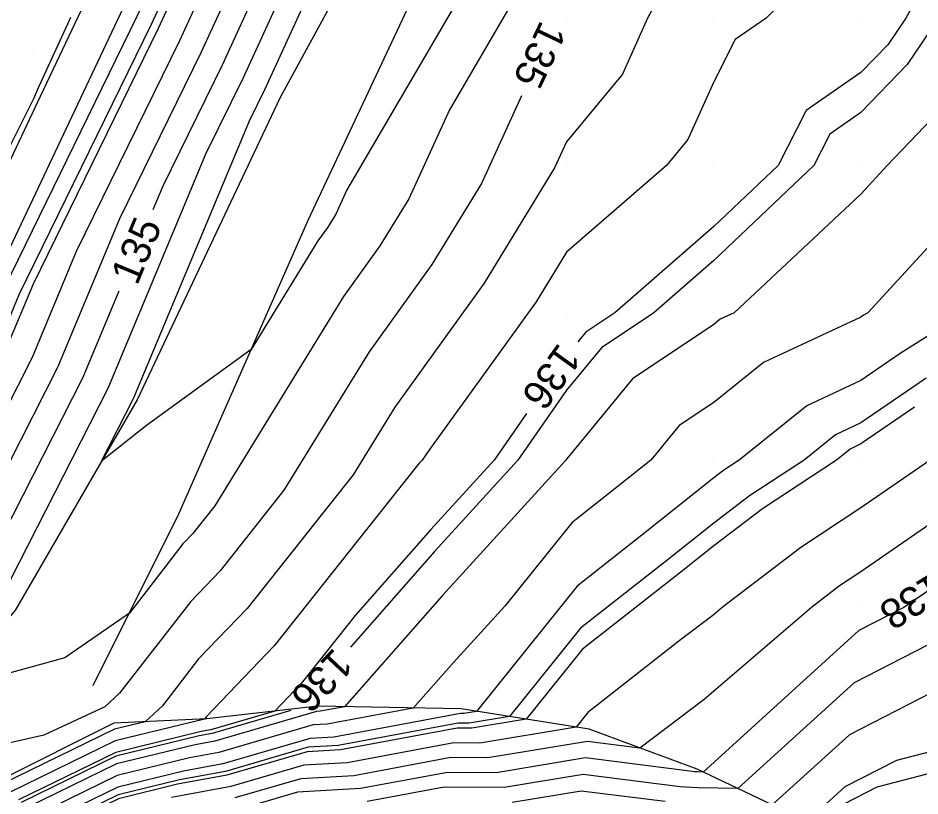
# Model space of a CAD drawing. Extents: x 2354170 to 2357230, y 866100 to 868290.
# Drawn here: x 2355832.7 to 2355894, y 867217.2 to 867270 of the extents above; entities that cross this region are included whole.
import ezdxf

# ---------------------------------------------------------------- set-up
doc = ezdxf.new("R2010")
doc.units = 0
for name, color, linetype in [('Default', 7, 'Continuous'), ('DTM Contours Major', 7, 'Continuous'), ('DTM Contours Major Text', 7, 'Continuous'), ('DTM Contours Minor', 7, 'Continuous'), ('DTM Contours Minor Text', 7, 'Continuous'), ('Exist DTM QL2 LIDAR Elevation Point', 7, 'Continuous'), ('Exist DTM Scan Elevation Point', 7, 'Continuous'), ('Exist Roads EOP', 7, 'Continuous'), ('PH Exist DTM Breakline', 7, 'Continuous')]:
    doc.layers.add(name, color=color, linetype=linetype)

msp = doc.modelspace()

# ---------------------------------------------------------------- linework, layer by layer
at = {"layer": 'Default'}
for points in [[(2355841.93, 867257.025), (2355842.595, 867258.618), (2355846.625, 867266.85), (2355852.675, 867280.032), (2355857.922, 867290.347), (2355859.706, 867294.148), (2355864.8, 867305.205), (2355871.593, 867319.695), (2355872.392, 867321.161), (2355878.667, 867335.635), (2355885.077, 867347.186)], [(2355823.848, 867232.898), (2355830.235, 867244.22), (2355832.011, 867247.708), (2355833.794, 867251.976), (2355842.286, 867269.325), (2355844.436, 867274.009), (2355853.824, 867292.465), (2355854.514, 867293.934), (2355863.491, 867313.421), (2355865.949, 867318.664), (2355866.238, 867319.195), (2355867.754, 867322.692)], [(2355832.245, 867231.882), (2355838.874, 867244.901), (2355845.529, 867260.832), (2355848.071, 867266.024), (2355855.422, 867282.04), (2355859.289, 867289.641), (2355861.437, 867294.219), (2355865.236, 867302.467), (2355873.474, 867320.039)], [(2355887.354, 867309.381), (2355883.539, 867305.039), (2355883.185, 867304.475), (2355882.468, 867301.212), (2355878.778, 867296.869), (2355868.675, 867280.901), (2355866.19, 867277.358), (2355855.075, 867258.347), (2355854.32, 867256.693), (2355853.786, 867255.821), (2355853.11, 867254.884), (2355848.587, 867247.525), (2355841.465, 867242.363), (2355838.419, 867239.935), (2355840.59, 867244.2), (2355848.463, 867263.046), (2355849.517, 867265.199), (2355858.168, 867284.047), (2355860.655, 867288.935), (2355863.168, 867294.29), (2355865.673, 867299.728), (2355875.356, 867320.382)], [(2355821.835, 867216.265), (2355822.279, 867217.579), (2355823.273, 867223.876), (2355825.136, 867227.231), (2355831.24, 867238.051), (2355835.443, 867246.305), (2355839.661, 867256.404), (2355845.179, 867267.675), (2355849.929, 867278.024), (2355856.556, 867291.053), (2355857.975, 867294.077), (2355864.364, 867307.944), (2355869.712, 867319.352)], [(2355812.607, 867216.153), (2355816.63, 867223.728), (2355817.437, 867225.336), (2355818.209, 867226.915), (2355818.954, 867228.425), (2355823.579, 867236.398), (2355829.732, 867247.304), (2355830.295, 867248.41), (2355830.86, 867249.762), (2355840.84, 867270.15), (2355841.69, 867272.002), (2355852.458, 867293.17), (2355852.783, 867293.863), (2355863.055, 867316.16)], [(2355818.418, 867213.901), (2355820.6, 867220.37), (2355821.206, 867224.208), (2355822.341, 867226.253), (2355830.738, 867241.135), (2355833.727, 867247.006), (2355836.728, 867254.19), (2355843.732, 867268.5), (2355847.183, 867276.017), (2355855.19, 867291.759), (2355856.244, 867294.005), (2355863.927, 867310.682)], [(2355922.03, 867310.014), (2355921.34, 867308.656), (2355919.982, 867307.388), (2355915.893, 867304.103), (2355913.276, 867300.014), (2355911.766, 867298.23), (2355909.982, 867295.198), (2355907.668, 867292.328), (2355906.25, 867290.014), (2355904.475, 867285.521), (2355899.982, 867282.205), (2355898.11, 867280.014), (2355895.493, 867274.503), (2355893.018, 867270.014), (2355891.796, 867268.199), (2355889.982, 867266.313), (2355886.255, 867263.74), (2355884.364, 867260.014), (2355879.982, 867255.858), (2355873.275, 867250.013), (2355871.304, 867248.691), (2355870.765, 867248.038)], [(2355892.003, 867309.614), (2355886.175, 867302.983), (2355885.967, 867302.649), (2355884.865, 867297.639), (2355879.199, 867290.971), (2355872.632, 867280.591), (2355867.96, 867273.93), (2355862.033, 867263.793), (2355859.273, 867257.743), (2355857.32, 867254.554), (2355854.847, 867251.124), (2355846.11, 867236.908), (2355844.622, 867235.034), (2355843.943, 867234.324), (2355840.306, 867229.628), (2355835.927, 867226.575), (2355828.084, 867224.43)], [(2355899.982, 867299.258), (2355893.677, 867296.319), (2355889.982, 867291.956), (2355889.66, 867290.493), (2355885.134, 867285.166), (2355881.634, 867280.014), (2355880.826, 867279.169), (2355879.982, 867278.318), (2355875.495, 867270.014), (2355873.787, 867266.208), (2355869.982, 867261.602), (2355869.179, 867259.843), (2355864.387, 867252.02), (2355858.321, 867243.606), (2355855.496, 867239.009), (2355848.299, 867229.944), (2355845.012, 867226.508), (2355842.548, 867223.325), (2355841.38, 867222.245), (2355839.287, 867221.733), (2355831.656, 867218.01), (2355830.201, 867217.313), (2355826.961, 867218.074), (2355823.203, 867216.719)], [(2355899.982, 867289.638), (2355891.758, 867280.014), (2355891.186, 867278.81), (2355889.982, 867276.625), (2355886.75, 867273.245), (2355883.545, 867270.014), (2355881.437, 867268.558), (2355879.982, 867265.69), (2355878.223, 867261.773), (2355876.769, 867260.014), (2355869.982, 867254.117), (2355867.921, 867250.753), (2355860.688, 867240.72), (2355860.197, 867240.013), (2355860.015, 867239.813), (2355859.797, 867239.565), (2355850.138, 867227.399), (2355845.547, 867222.6), (2355845.449, 867222.474), (2355845.403, 867222.431), (2355839.334, 867220.949), (2355832.214, 867217.475), (2355827.384, 867215.162)], [(2355949.465, 867279.496), (2355942.669, 867270.014), (2355939.982, 867264.629), (2355938.183, 867260.014), (2355936.106, 867256.137), (2355932.456, 867250.013), (2355929.982, 867245.958), (2355924.559, 867240.013), (2355919.982, 867237.158), (2355913.473, 867240.013), (2355909.982, 867240.875), (2355909.318, 867240.677), (2355908.675, 867240.013), (2355907.162, 867232.833), (2355899.982, 867230.361), (2355899.471, 867230.013), (2355889.521, 867224.899), (2355881.611, 867217.718), (2355878.938, 867217.771), (2355877.695, 867217.838), (2355871.125, 867218.665), (2355865.753, 867217.778), (2355861.686, 867217.807), (2355856.449, 867216.832)], [(2355831.728, 867260.393), (2355833.828, 867264.562), (2355833.953, 867264.877), (2355834.164, 867265.338), (2355836.132, 867269.613), (2355836.339, 867270.082)], [(2355949.982, 867269.83), (2355944.058, 867260.014), (2355939.982, 867254.138), (2355937.524, 867250.013), (2355933.681, 867243.712), (2355931.622, 867240.013), (2355929.982, 867238.435), (2355926.401, 867236.432), (2355919.982, 867232.427), (2355915.681, 867234.315), (2355912.299, 867230.013), (2355910.514, 867229.481), (2355909.982, 867229.238), (2355903.331, 867226.664), (2355900.151, 867226.016), (2355896.337, 867225.026), (2355889.202, 867221.359), (2355883.961, 867216.601)], [(2355866.941, 867264.743), (2355864.226, 867258.793), (2355860.853, 867253.287), (2355856.584, 867247.365), (2355850.803, 867237.959), (2355846.461, 867232.489), (2355844.478, 867230.416), (2355839.646, 867224.176), (2355838.65, 867223.255), (2355834.497, 867221.336), (2355829.697, 867220.244), (2355827.041, 867220.868), (2355824.789, 867220.055), (2355825.34, 867223.544), (2355827.93, 867228.208), (2355831.743, 867234.966), (2355837.158, 867245.603), (2355839.617, 867251.489)], [(2355895.789, 867264.206), (2355891.756, 867260.014), (2355889.982, 867258.056), (2355881.381, 867250.013), (2355880.426, 867249.569), (2355879.982, 867249.211), (2355874.475, 867245.52), (2355869.982, 867240.074), (2355869.939, 867240.013), (2355861.547, 867230.784), (2355854.921, 867223.269), (2355853.273, 867222.962), (2355853.012, 867222.947), (2355846.106, 867220.928), (2355844.781, 867220.687), (2355839.426, 867219.379), (2355833.328, 867216.404)], [(2355951.864, 867262.928), (2355949.982, 867260.057), (2355949.956, 867260.014), (2355949.896, 867259.927), (2355943.143, 867250.013), (2355939.982, 867244.689), (2355937.379, 867240.013), (2355929.982, 867232.891), (2355924.836, 867230.013), (2355919.982, 867227.815), (2355913.972, 867226.023), (2355909.982, 867224.201), (2355906.962, 867223.033), (2355900.334, 867221.683), (2355892.385, 867219.619), (2355888.883, 867217.819), (2355886.311, 867215.484), (2355879.064, 867215.629), (2355875.695, 867215.809), (2355871.257, 867216.368)], [(2355895.794, 867255.826), (2355890.44, 867250.013), (2355890.159, 867249.836), (2355889.982, 867249.714), (2355883.364, 867246.631), (2355879.982, 867243.913), (2355877.647, 867242.348), (2355875.721, 867240.013), (2355872.526, 867237.469), (2355870.342, 867235.755), (2355865.797, 867230.101), (2355862.312, 867226.269), (2355859.587, 867223.178), (2355853.727, 867222.086), (2355852.797, 867222.033), (2355846.38, 867220.157), (2355844.379, 867219.793), (2355839.473, 867218.595), (2355833.886, 867215.868)], [(2355897.036, 867250.013), (2355892.714, 867247.281), (2355889.982, 867245.407), (2355886.302, 867243.693), (2355881.723, 867240.013), (2355880.673, 867239.322), (2355879.982, 867238.796), (2355875.093, 867234.902), (2355870.706, 867231.459), (2355863.867, 867222.952), (2355863.012, 867222.811), (2355862.781, 867222.813), (2355854.18, 867221.211), (2355852.583, 867221.119), (2355846.653, 867219.385), (2355843.977, 867218.899), (2355839.519, 867217.81), (2355834.443, 867215.333)], [(2355893.622, 867243.598), (2355889.982, 867241.101), (2355889.24, 867240.755), (2355888.317, 867240.013), (2355883.291, 867236.704), (2355879.982, 867234.184), (2355877.66, 867232.335), (2355871.07, 867227.163), (2355867.252, 867222.414), (2355863.561, 867221.804), (2355862.562, 867221.812), (2355854.634, 867220.335), (2355852.369, 867220.205), (2355846.927, 867218.614), (2355843.575, 867218.004), (2355839.566, 867217.025), (2355835, 867214.798), (2355831.459, 867213.102), (2355824.689, 867208.477), (2355823.908, 867207.988), (2355818.123, 867204.897), (2355811.576, 867197.324), (2355809.803, 867194.911)], [(2355867.261, 867243.172), (2355865.068, 867240.013), (2355860.781, 867235.298), (2355855.631, 867229.458), (2355851.976, 867224.854), (2355850.173, 867222.969), (2355845.832, 867221.699), (2355845.184, 867221.582), (2355839.38, 867220.164), (2355832.771, 867216.939)], [(2355894.675, 867240.013), (2355889.982, 867236.767), (2355885.91, 867234.085), (2355880.561, 867230.013), (2355879.926, 867229.468), (2355877.733, 867227.811), (2355871.434, 867222.867), (2355870.637, 867221.876), (2355864.109, 867220.798), (2355862.343, 867220.811), (2355855.088, 867219.459), (2355852.155, 867219.291), (2355847.201, 867217.842), (2355843.173, 867217.11)], [(2355897.802, 867237.834), (2355889.982, 867232.425), (2355888.528, 867231.467), (2355886.618, 867230.013), (2355879.346, 867223.765), (2355874.975, 867220.461), (2355871.421, 867220.908), (2355864.657, 867219.791), (2355862.124, 867219.81), (2355855.541, 867218.583), (2355851.941, 867218.377), (2355847.475, 867217.071)], [(2355890.853, 867228.96), (2355889.84, 867228.439), (2355879.261, 867218.835), (2355878.875, 867218.843), (2355878.695, 867218.853), (2355871.273, 867219.787), (2355865.205, 867218.785), (2355861.905, 867218.808), (2355855.995, 867217.708), (2355851.727, 867217.463), (2355847.749, 867216.3), (2355842.368, 867215.322), (2355839.705, 867214.671), (2355836.673, 867213.191), (2355834.32, 867212.065), (2355829.823, 867208.993), (2355824.712, 867205.793), (2355820.598, 867203.595), (2355811.149, 867192.665), (2355810.172, 867191.708), (2355807.232, 867185.916)], [(2355876.695, 867216.824), (2355870.976, 867217.544), (2355866.301, 867216.771)]]:
    msp.add_lwpolyline(points, dxfattribs=at)
at = {"layer": 'DTM Contours Major'}
for points in [[(2355841.93, 867257.025), (2355842.595, 867258.618), (2355846.625, 867266.85), (2355852.675, 867280.032), (2355857.922, 867290.347), (2355859.706, 867294.148), (2355864.8, 867305.205), (2355871.593, 867319.695), (2355872.392, 867321.161), (2355878.667, 867335.635), (2355885.077, 867347.186)], [(2355866.941, 867264.743), (2355864.226, 867258.793), (2355860.853, 867253.287), (2355856.584, 867247.365), (2355850.803, 867237.959), (2355846.461, 867232.489), (2355844.478, 867230.416), (2355839.646, 867224.176), (2355838.65, 867223.255), (2355834.497, 867221.336), (2355829.697, 867220.244), (2355827.041, 867220.868), (2355824.789, 867220.055), (2355825.34, 867223.544), (2355827.93, 867228.208), (2355831.743, 867234.966), (2355837.158, 867245.603), (2355839.617, 867251.489)]]:
    msp.add_lwpolyline(points, dxfattribs=at)
at = {"layer": 'DTM Contours Minor'}
for points in [[(2355812.024, 867212.715), (2355814.711, 867217.774), (2355818.043, 867223.147), (2355818.361, 867224.091), (2355818.45, 867224.651), (2355818.616, 867224.95), (2355830.067, 867245.248), (2355831.439, 867247.942), (2355832.816, 867251.238), (2355841.804, 867269.6), (2355843.521, 867273.34), (2355853.369, 867292.7), (2355853.937, 867293.91), (2355863.345, 867314.334), (2355865.322, 867318.55), (2355865.554, 867318.976), (2355870.061, 867329.371)], [(2355981.234, 867304.989), (2355979.983, 867302.604), (2355978.642, 867300.014), (2355977.22, 867297.252), (2355973.292, 867290.014), (2355969.983, 867286.211), (2355965.623, 867280.014), (2355959.983, 867271.694), (2355958.643, 867270.014), (2355956.096, 867266.127), (2355952.182, 867260.014), (2355949.982, 867257.051), (2355945.188, 867250.013), (2355939.982, 867241.242), (2355939.298, 867240.013), (2355929.982, 867231.043), (2355928.14, 867230.013), (2355919.982, 867226.319), (2355915.124, 867224.871), (2355909.982, 867222.522), (2355908.173, 867221.822), (2355900.395, 867220.238), (2355891.067, 867217.816), (2355888.777, 867216.639)], [(2355938.606, 867272.796), (2355936.869, 867270.014), (2355933.876, 867263.908), (2355932.358, 867260.014), (2355929.982, 867255.579), (2355926.993, 867250.013), (2355919.982, 867242.495), (2355918.583, 867241.412), (2355909.982, 867243.534), (2355907.268, 867242.728), (2355904.641, 867240.013), (2355903.83, 867236.165), (2355899.982, 867234.841), (2355892.903, 867230.013), (2355889.84, 867228.439), (2355879.261, 867218.835), (2355878.875, 867218.843), (2355878.695, 867218.853), (2355871.273, 867219.787), (2355865.205, 867218.785), (2355861.905, 867218.808), (2355855.995, 867217.708), (2355851.727, 867217.463), (2355847.749, 867216.3)], [(2355895.245, 867270.014), (2355893.127, 867266.868), (2355889.982, 867263.598), (2355887.861, 867262.134), (2355886.785, 867260.014), (2355879.982, 867253.562), (2355875.909, 867250.013), (2355872.361, 867247.634), (2355869.982, 867244.751), (2355866.692, 867240.013), (2355861.036, 867233.794), (2355855.322, 867227.313)], [(2355894.417, 867245.578), (2355889.982, 867242.536), (2355888.261, 867241.734), (2355886.119, 867240.013), (2355882.418, 867237.577), (2355879.982, 867235.721), (2355876.804, 867233.19), (2355870.949, 867228.595), (2355866.124, 867222.593), (2355863.378, 867222.14), (2355862.635, 867222.145), (2355854.483, 867220.627), (2355852.441, 867220.51), (2355846.836, 867218.871), (2355843.709, 867218.302), (2355839.55, 867217.287), (2355834.815, 867214.976)], [(2355851.266, 867223.004), (2355845.923, 867221.442), (2355845.05, 867221.283), (2355839.395, 867219.902), (2355832.957, 867216.761)]]:
    msp.add_lwpolyline(points, dxfattribs=at)
at = {"layer": 'Exist DTM QL2 LIDAR Elevation Point'}
for p, q in [((2355869.982, 867270.014), (2355869.982, 867270.014)), ((2355879.982, 867270.014), (2355879.982, 867270.014)), ((2355889.982, 867270.014), (2355889.982, 867270.014)), ((2355869.982, 867260.014), (2355869.982, 867260.014)), ((2355879.982, 867260.014), (2355879.982, 867260.014)), ((2355889.982, 867260.014), (2355889.982, 867260.014)), ((2355869.982, 867250.013), (2355869.982, 867250.013)), ((2355879.982, 867250.013), (2355879.982, 867250.013)), ((2355889.982, 867250.013), (2355889.982, 867250.013)), ((2355859.981, 867240.013), (2355859.981, 867240.013)), ((2355869.982, 867240.013), (2355869.982, 867240.013)), ((2355879.982, 867240.013), (2355879.982, 867240.013)), ((2355889.982, 867240.013), (2355889.982, 867240.013)), ((2355879.982, 867230.013), (2355879.982, 867230.013)), ((2355889.982, 867230.013), (2355889.982, 867230.013))]:
    msp.add_line(p, q, dxfattribs=at)
at = {"layer": 'Exist DTM Scan Elevation Point'}
msp.add_line((2355833.801, 867267.931), (2355833.801, 867267.931), dxfattribs=at)
at = {"layer": 'Exist Roads EOP'}
msp.add_lwpolyline([(2355857.597, 867313.38), (2355854.983, 867307.979), (2355852.37, 867302.578), (2355849.759, 867297.176), (2355847.154, 867291.771), (2355844.556, 867286.363), (2355841.967, 867280.95), (2355839.389, 867275.532), (2355836.82, 867270.11), (2355834.256, 867264.685), (2355831.692, 867259.261), (2355829.124, 867253.838), (2355826.55, 867248.418), (2355823.967, 867243.003), (2355821.373, 867237.592), (2355818.765, 867232.189), (2355816.142, 867226.793), (2355813.497, 867221.407), (2355810.825, 867216.035)], dxfattribs=at)
at = {"layer": 'PH Exist DTM Breakline'}
for points in [[(2355811.849, 867211.686), (2355817.979, 867224.727), (2355829.499, 867248.735), (2355839.894, 867270.689), (2355851.24, 867293.799), (2355862.749, 867318.08), (2355876.826, 867345.326), (2355890.013, 867372.875), (2355903.761, 867402.067), (2355914.899, 867426.456), (2355928.99, 867455.255), (2355942.69, 867484.773), (2355956.499, 867513.133), (2355969.182, 867537.082), (2355982.971, 867566.052), (2355998.996, 867596.514), (2356011.903, 867622.861), (2356025.098, 867650.837), (2356037.687, 867675.504), (2356043.457, 867686.025)], [(2355837.85, 867224.703), (2355843.664, 867236.361), (2355852.456, 867256.298), (2355864.18, 867281.254), (2355878.538, 867308.939), (2355892.172, 867336.103), (2355905.013, 867363.217), (2355917.36, 867389.514), (2355930.638, 867416.813), (2355944.91, 867446.638), (2355957.719, 867473.637), (2355970.568, 867498.058), (2355985.124, 867527.092), (2355998.853, 867553.074), (2356008.958, 867575.69), (2356021.987, 867598.548), (2356033.717, 867624.927), (2356046.592, 867650.395), (2356058.966, 867677.739)], [(2355936.09, 867438.303), (2355927.484, 867419.754), (2355917.493, 867399.398), (2355906.524, 867377.369), (2355894.853, 867350.857), (2355879.995, 867321.23), (2355863.115, 867287.664), (2355850.542, 867264.615), (2355840.828, 867244.102), (2355832.579, 867229.834), (2355827.11, 867223.26), (2355822.604, 867217.038), (2355818.459, 867212.87), (2355814.58, 867206.759)], [(2355888.576, 867214.407), (2355878.864, 867219.024), (2355871.53, 867221.734), (2355862.847, 867223.114), (2355853.095, 867223.305), (2355845.569, 867222.439), (2355839.263, 867222.146), (2355831.416, 867218.241), (2355826.866, 867214.766)]]:
    msp.add_lwpolyline(points, dxfattribs=at)

# ---------------------------------------------------------------- texts
at = {"layer": 'Default'}
for s, rotation, p in [('135', 244.45478, (2355868.251, 867269.928)), ('135', 67.32706, (2355840.831, 867251.801)), ('136', 234.25196, (2355869.472, 867248.041)), ('138', 211.56958, (2355894.866, 867232.432))]:
    msp.add_text(s, height=2, rotation=rotation, dxfattribs=at).set_placement(p)
at = {"layer": 'DTM Contours Major Text'}
for rotation, p in [(244.45478, (2355868.251, 867269.928)), (67.32706, (2355840.831, 867251.801))]:
    msp.add_text('135', height=2, rotation=rotation, dxfattribs=at).set_placement(p)
at = {"layer": 'DTM Contours Minor Text'}
msp.add_text('136', height=2, rotation=226.72804, dxfattribs=at).set_placement((2355854.202, 867227.336))

doc.saveas('drawing.dxf')
